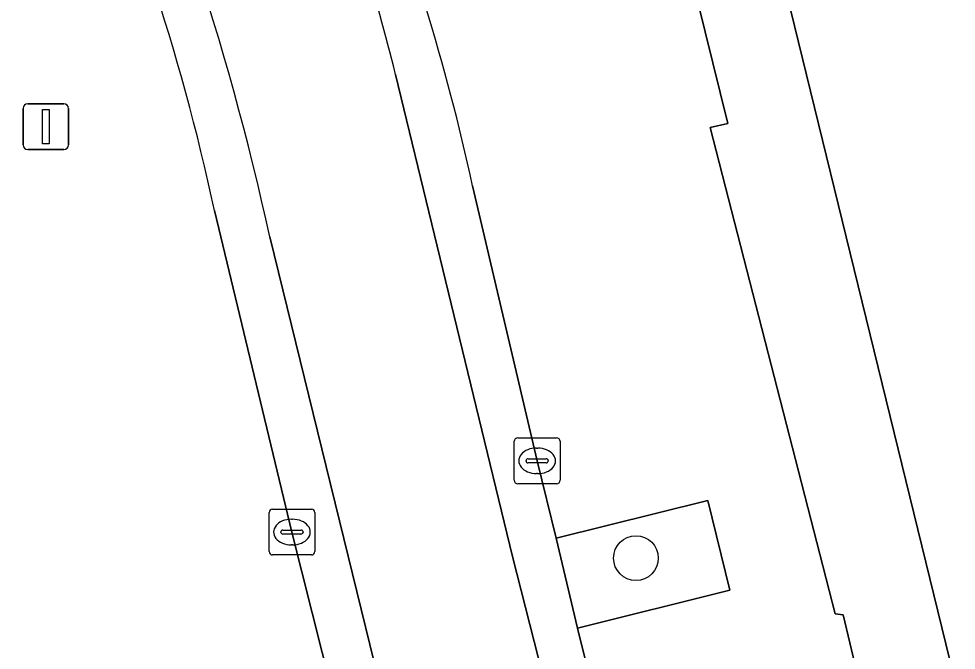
# Model space of a CAD drawing. Extents: x 161087 to 161926, y 382572 to 383873.
# Drawn here: x 161690.38 to 161710.88, y 382863.94 to 382877.74 of the extents above; entities that cross this region are included whole.
import ezdxf

# ---------------------------------------------------------------- set-up
doc = ezdxf.new("R2010")
doc.units = 0
for name, color, linetype in [('IMGEO_Boom', 7, 'Continuous'), ('IMGEO_Groenvoorziening', 7, 'Continuous'), ('IMGEO_Kolk', 7, 'Continuous'), ('IMGEO_Lichtmast', 7, 'Continuous'), ('IMGEO_Pand', 7, 'Continuous'), ('IMGEO_Rijbaan_lokaal_gesloten', 7, 'Continuous'), ('IMGEO_Rijbaan_lokaal_open', 7, 'Continuous'), ('IMGEO_Voetpad_open', 7, 'Continuous')]:
    doc.layers.add(name, color=color, linetype=linetype)

msp = doc.modelspace()

# ---------------------------------------------------------------- linework, layer by layer
at = {"layer": 'IMGEO_Boom'}
msp.add_circle((161703.878, 382865.954), 0.489, dxfattribs=at)
at = {"layer": 'IMGEO_Groenvoorziening'}
msp.add_lwpolyline([(161702.131, 382866.389), (161702.602, 382864.425), (161705.935, 382865.251), (161705.449, 382867.212)], close=True, dxfattribs=at)
at = {"layer": 'IMGEO_Kolk'}
for p, q in [((161701.217, 382867.655), (161701.217, 382868.507)), ((161701.292, 382868.581), (161702.144, 382868.581)), ((161702.218, 382868.507), (161702.218, 382867.655)), ((161701.705, 382868.361), (161701.73, 382868.361)), ((161701.476, 382868.075), (161701.476, 382868.087)), ((161701.519, 382868.124), (161701.917, 382868.124)), ((161701.96, 382868.087), (161701.96, 382868.075)), ((161701.914, 382868.038), (161701.516, 382868.038)), ((161701.728, 382867.801), (161701.703, 382867.801)), ((161702.144, 382867.581), (161701.292, 382867.581)), ((161695.93, 382867.024), (161696.782, 382867.024)), ((161695.855, 382866.098), (161695.855, 382866.95)), ((161696.856, 382866.95), (161696.856, 382866.098)), ((161696.343, 382866.804), (161696.368, 382866.804)), ((161696.114, 382866.518), (161696.114, 382866.53)), ((161696.552, 382866.481), (161696.154, 382866.481)), ((161696.157, 382866.567), (161696.555, 382866.567)), ((161696.598, 382866.53), (161696.598, 382866.518)), ((161696.366, 382866.244), (161696.341, 382866.244)), ((161696.782, 382866.024), (161695.93, 382866.024))]:
    msp.add_line(p, q, dxfattribs=at)
for points in [[(161701.217, 382867.655), (161701.217, 382868.507)], [(161701.292, 382868.581), (161702.144, 382868.581)], [(161702.218, 382868.507), (161702.218, 382867.655)], [(161702.144, 382867.581), (161701.292, 382867.581)], [(161695.93, 382867.024), (161696.782, 382867.024)], [(161695.855, 382866.098), (161695.855, 382866.95)], [(161696.856, 382866.95), (161696.856, 382866.098)], [(161696.782, 382866.024), (161695.93, 382866.024)]]:
    msp.add_lwpolyline(points, dxfattribs=at)
for centre, radius, start, end in [((161701.294, 382868.505), 0.0765, 91.552, 178.448), ((161701.294, 382868.505), 0.0765, 91.552, 178.448), ((161702.142, 382868.505), 0.0765, 1.552, 88.448), ((161702.142, 382868.505), 0.0765, 1.552, 88.448), ((161701.516, 382868.084), 0.0403, 85.8775, 175.7526), ((161701.513, 382868.074), 0.0366, 178.938, 274.7102), ((161701.917, 382868.081), 0.043, 264.8664, 352.4533), ((161701.921, 382868.086), 0.0386, 1.7309, 96.639), ((161701.294, 382867.657), 0.0765, 181.552, 268.448), ((161701.294, 382867.657), 0.0765, 181.552, 268.448), ((161702.142, 382867.657), 0.0765, 271.552, 358.448), ((161702.142, 382867.657), 0.0765, 271.552, 358.448), ((161695.932, 382866.948), 0.0765, 91.552, 178.448), ((161695.932, 382866.948), 0.0765, 91.552, 178.448), ((161696.78, 382866.948), 0.0765, 1.552, 88.448), ((161696.78, 382866.948), 0.0765, 1.552, 88.448), ((161696.154, 382866.527), 0.0403, 85.8775, 175.7526), ((161696.151, 382866.517), 0.0366, 178.938, 274.7102), ((161696.555, 382866.524), 0.043, 264.8664, 352.4533), ((161696.559, 382866.529), 0.0386, 1.7309, 96.639), ((161695.932, 382866.1), 0.0765, 181.552, 268.448), ((161695.932, 382866.1), 0.0765, 181.552, 268.448), ((161696.78, 382866.1), 0.0765, 271.552, 358.448), ((161696.78, 382866.1), 0.0765, 271.552, 358.448)]:
    msp.add_arc(centre, radius, start, end, dxfattribs=at)
for centre, major_axis, ratio, start_param, end_param in [((161701.704, 382868.081), (-0.387, 0.002), 0.722429, 4.712389, 7.853982), ((161701.729, 382868.081), (-0.39, 0.002), 0.717154, 1.570796, 4.712389), ((161696.342, 382866.524), (-0.387, 0.002), 0.722429, 4.712389, 7.853982), ((161696.367, 382866.524), (-0.39, 0.002), 0.717154, 1.570796, 4.712389)]:
    msp.add_ellipse(centre, major_axis=major_axis, ratio=ratio, start_param=start_param, end_param=end_param, dxfattribs=at)
at = {"layer": 'IMGEO_Lichtmast'}
for p, q in [((161690.576, 382875.884), (161691.366, 382875.884)), ((161691.366, 382875.884), (161690.576, 382875.884)), ((161690.476, 382874.984), (161690.476, 382875.784)), ((161690.476, 382875.784), (161690.476, 382874.984)), ((161691.466, 382875.784), (161691.466, 382874.984)), ((161691.466, 382874.984), (161691.466, 382875.784)), ((161691.366, 382874.884), (161690.576, 382874.884)), ((161690.576, 382874.884), (161691.366, 382874.884))]:
    msp.add_line(p, q, dxfattribs=at)
msp.add_lwpolyline([(161690.896, 382875.759), (161691.046, 382875.759), (161691.046, 382875.009), (161690.896, 382875.009), (161690.896, 382875.759)], dxfattribs=at)
for centre, start, end in [((161690.576, 382875.784), 90, 180), ((161690.576, 382875.784), 90, 180), ((161691.366, 382875.784), 0, 90), ((161691.366, 382875.784), 360, 90), ((161690.576, 382874.984), 180, 270), ((161690.576, 382874.984), 180, 270), ((161691.366, 382874.984), 270, 0), ((161691.366, 382874.984), 270, 0)]:
    msp.add_arc(centre, 0.1, start, end, dxfattribs=at)
at = {"layer": 'IMGEO_Pand'}
msp.add_lwpolyline([(161713.332, 382892.892), (161709.261, 382889.479), (161705.26, 382886.107), (161712.831, 382855.212)], dxfattribs=at)
at = {"layer": 'IMGEO_Rijbaan_lokaal_gesloten'}
for points in [[(161701.175, 382865.991), (161698.621, 382876.523)], [(161695.87, 382872.975), (161698.627, 382861.752), (161702.574, 382846.327), (161706.644, 382830.329), (161710.392, 382816.221), (161713.528, 382817.435), (161712.687, 382820.916), (161709.044, 382835.129), (161705.035, 382850.873), (161701.175, 382865.991)]]:
    msp.add_lwpolyline(points, dxfattribs=at)
for centre, radius, start, end in [((161638.262, 382860.437), 58.957, 12.27856, 24.93972), ((161650.269, 382864.483), 49.829, 13.9821, 20.2218)]:
    msp.add_arc(centre, radius, start, end, dxfattribs=at)
at = {"layer": 'IMGEO_Rijbaan_lokaal_open'}
for points in [[(161698.621, 382876.523), (161701.175, 382865.991), (161705.035, 382850.873), (161709.044, 382835.129), (161712.687, 382820.916), (161713.528, 382817.435), (161710.392, 382816.221), (161706.644, 382830.329), (161702.574, 382846.327), (161698.627, 382861.752), (161695.87, 382872.975)], [(161713.496, 382821.957), (161712.459, 382826.04), (161708.849, 382840.073), (161707.818, 382844.148), (161707.282, 382846.251), (161706.789, 382848.149), (161705.537, 382853.076), (161705.31, 382853.731), (161702.647, 382864.239), (161702.602, 382864.425), (161702.131, 382866.389), (161701.718, 382868.081), (161700.307, 382874.093)], [(161694.662, 382873.552), (161696.356, 382866.524), (161698.571, 382857.733), (161700.177, 382851.568), (161703.497, 382838.496), (161704.4, 382835.052), (161704.901, 382833.128), (161707.086, 382824.502), (161708.131, 382820.483), (161708.762, 382817.931), (161709.334, 382815.58)]]:
    msp.add_lwpolyline(points, dxfattribs=at)
for centre, radius, start, end in [((161638.262, 382860.437), 58.957, 12.27856, 24.93972), ((161648.165, 382863.571), 47.556, 12.1148, 24.8785), ((161650.269, 382864.483), 49.829, 13.9821, 20.2218), ((161652.855, 382863.71), 48.574, 12.3423, 17.1334)]:
    msp.add_arc(centre, radius, start, end, dxfattribs=at)
at = {"layer": 'IMGEO_Voetpad_open'}
for points in [[(161708.41, 382864.716), (161708.232, 382864.738), (161705.5, 382875.366), (161705.887, 382875.455), (161704.735, 382880.112), (161704.348, 382880.023), (161702.953, 382885.472), (161699.217, 382887.862), (161697.348, 382891.796), (161695.623, 382895.286), (161694.929, 382896.679), (161693.006, 382900.556), (161692.628, 382901.342), (161692.506, 382901.594), (161689.486, 382900.139), (161694.702, 382889.401), (161696.452, 382885.766)], [(161700.307, 382874.093), (161701.718, 382868.081), (161702.131, 382866.389), (161705.449, 382867.212), (161705.935, 382865.251), (161702.602, 382864.425), (161702.647, 382864.239), (161705.31, 382853.731), (161705.537, 382853.076), (161706.789, 382848.149), (161709.996, 382848.98), (161710.479, 382847.074), (161707.282, 382846.251), (161707.818, 382844.148), (161708.849, 382840.073), (161712.459, 382826.04), (161713.496, 382821.957)], [(161696.356, 382866.524), (161694.662, 382873.552)], [(161689.676, 382867.832), (161688.728, 382867.603), (161688.937, 382866.657), (161689.801, 382863.028), (161691.003, 382857.976), (161691.085, 382857.708), (161691.725, 382855.466), (161694.563, 382844.914), (161693.662, 382844.646), (161694.128, 382843.001), (161694.964, 382843.246), (161697.829, 382833.205), (161701.984, 382818.641), (161708.131, 382820.483), (161707.086, 382824.502), (161704.901, 382833.128), (161702.763, 382832.593), (161702.243, 382834.521), (161704.4, 382835.052), (161703.497, 382838.496), (161700.177, 382851.568), (161698.571, 382857.733), (161696.356, 382866.524)], [(161717.159, 382835.65), (161714.877, 382846.863), (161713.007, 382854.492), (161712.831, 382855.212), (161710.758, 382854.688), (161709.336, 382860.282), (161709.46, 382860.311), (161708.41, 382864.716)]]:
    msp.add_lwpolyline(points, dxfattribs=at)
msp.add_lwpolyline([(161705.26, 382886.107), (161702.953, 382885.472), (161704.348, 382880.023), (161704.735, 382880.112), (161705.887, 382875.455), (161705.5, 382875.366), (161708.232, 382864.738), (161708.41, 382864.716), (161709.46, 382860.311), (161709.336, 382860.282), (161710.758, 382854.688), (161712.831, 382855.212)], close=True, dxfattribs=at)
for centre, radius, start, end in [((161648.165, 382863.571), 47.556, 12.1148, 24.8785), ((161652.855, 382863.71), 48.574, 12.3423, 17.1334)]:
    msp.add_arc(centre, radius, start, end, dxfattribs=at)

doc.saveas('drawing.dxf')
